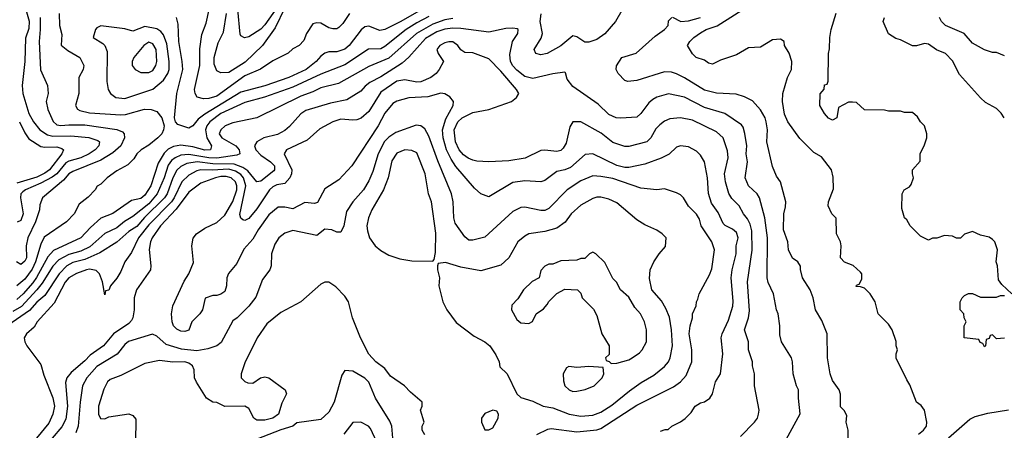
# Model space of a CAD drawing. Header units: inches. Extents: x 1793389 to 1900389, y 320802 to 470796.
# Tile 693 of 752: x 1873424 to 1878349, y 441909 to 443959. Entities that reach past the tile are written whole.
import ezdxf

# ---------------------------------------------------------------- set-up
doc = ezdxf.new("R2010")
doc.units = ezdxf.units.IN
doc.header["$MEASUREMENT"] = 0
doc.layers.add('B8474', color=7, linetype='Continuous')

msp = doc.modelspace()

# ---------------------------------------------------------------- linework, layer by layer
at = {"layer": 'B8474', "color": 2}
for points, elevation in [([(1875490, 444041.3), (1875330, 443949.7), (1875250, 443909.6), (1875225.6, 443905.6), (1875170, 443926.6), (1875150, 443923.7), (1875132.1, 443907.9), (1875072.7, 443830), (1875050, 443811.8), (1875010, 443799.6), (1874970, 443798), (1874950, 443792.7), (1874930, 443777.2), (1874907.3, 443750), (1874856.3, 443710), (1874770, 443671.3), (1874650, 443629.7), (1874530, 443597.4), (1874350, 443488.3), (1874317.1, 443462.9), (1874290, 443428.7), (1874270, 443417.2), (1874216, 443436), (1874204, 443450), (1874199.3, 443470), (1874209.4, 443590), (1874239.6, 443710), (1874237.6, 443750), (1874219.6, 443850), (1874216.5, 443936.5), (1874209, 443970)], 302), ([(1877919, 441890), (1877944, 441910), (1877959, 441930), (1877962, 441950), (1877948.7, 442010), (1877932.9, 442032.9), (1877908.7, 442050), (1877876.4, 442136.4), (1877860.4, 442160.4), (1877808.4, 442268.4), (1877808, 442290), (1877815.3, 442310), (1877808, 442330), (1877807.3, 442352.7), (1877788, 442410), (1877770, 442438), (1877718, 442490), (1877702, 442550), (1877678, 442590), (1877650, 442618), (1877630, 442626), (1877607.3, 442627.3), (1877610, 442634), (1877622, 442638), (1877636.4, 442663.6), (1877635.3, 442690), (1877630, 442698), (1877592.5, 442732.5), (1877550, 442749), (1877529.2, 442770), (1877533.2, 442830), (1877529, 442850), (1877509, 442890), (1877507.3, 442967.3), (1877486, 442990), (1877468, 443030), (1877468.7, 443050), (1877494.6, 443114.6), (1877492.9, 443172.9), (1877484, 443210), (1877434.8, 443274.8), (1877396.5, 443296.5), (1877325.6, 443365.6), (1877265.2, 443450), (1877250, 443488), (1877239.3, 443550), (1877241.2, 443590), (1877264, 443670), (1877284, 443710), (1877285.2, 443750), (1877272, 443792), (1877248.7, 443830), (1877248, 443850), (1877230, 443862), (1877190, 443859), (1877130, 443822), (1877070, 443818), (1877010, 443784), (1876930, 443758), (1876890, 443738), (1876870, 443742), (1876850, 443758), (1876808, 443770), (1876790, 443788), (1876764, 443830), (1876775.3, 443850), (1876795.3, 443870), (1876830, 443894), (1876858, 443910), (1876912, 443928), (1877104.5, 444050)], 306), ([(1873621, 443990), (1873624, 443930), (1873634.4, 443885.6), (1873631.3, 443831.3), (1873665.2, 443805.2), (1873724.7, 443770), (1873744.7, 443730), (1873741, 443710), (1873720.7, 443670), (1873720.7, 443590), (1873702.8, 443530), (1873713.2, 443513.2), (1873725.5, 443505.5), (1873773.8, 443493.8), (1873930, 443484.9), (1873953.9, 443486.1), (1874047.9, 443512.1), (1874082, 443510), (1874110, 443500.7), (1874134.8, 443470), (1874147.3, 443430), (1874144, 443410), (1874134.8, 443390), (1874114.8, 443370), (1874070, 443333.2), (1874031.3, 443310), (1874010, 443288.7), (1873995.5, 443264.5), (1873965.2, 443234.8), (1873910, 443204), (1873862, 443170), (1873830, 443138), (1873811.6, 443128.4), (1873802, 443110), (1873766.4, 443073.6), (1873721.4, 443038.6), (1873696, 442990), (1873658.8, 442950), (1873547.3, 442872.7), (1873530, 442839), (1873503.6, 442750), (1873486.8, 442713.2), (1873450, 442664.2), (1873410, 442629.6)], 302), ([(1873458, 443998), (1873471.3, 443951.3), (1873470, 443915.3), (1873453.5, 443866.5), (1873450.4, 443750), (1873437.1, 443630), (1873440.5, 443590), (1873470.6, 443490), (1873493.4, 443450), (1873525.5, 443410), (1873563.7, 443383.7), (1873590, 443378.3), (1873679.3, 443379.3), (1873770, 443371.8), (1873815.8, 443355.8), (1873822.8, 443350), (1873820.7, 443330), (1873802, 443310), (1873771, 443289), (1873730, 443269.8), (1873670, 443253.3), (1873655.2, 443244.8), (1873610.1, 443189.9), (1873587.3, 443172.7), (1873530, 443142.4), (1873453.4, 443110), (1873440.5, 443099.5), (1873430.4, 443090), (1873428.8, 443070), (1873442, 442990), (1873430, 442956), (1873412.4, 442947.6)], 294), ([(1875074, 443990), (1875039.9, 443940.1), (1875019.8, 443920.2), (1875010, 443914), (1874990, 443914), (1874970, 443919), (1874930, 443942), (1874910, 443944), (1874890, 443938), (1874858, 443890), (1874845.4, 443854.6), (1874822, 443830), (1874790, 443814), (1874767.1, 443792.9), (1874690, 443754), (1874628.1, 443711.9), (1874550, 443678.4), (1874410, 443578), (1874370, 443565.1), (1874344.1, 443564.1), (1874312.7, 443572.7), (1874301.2, 443590), (1874298, 443610), (1874326, 443730), (1874325.4, 443814.6), (1874334.8, 443885.2), (1874357.5, 443942.5), (1874372.7, 444010)], 298), ([(1874750, 444018.4), (1874702, 443918), (1874638.7, 443830), (1874552, 443748), (1874470, 443696), (1874430, 443693.2), (1874410, 443704), (1874396.6, 443736.6), (1874396.2, 443770), (1874416.6, 443843.4), (1874442.8, 443897.2), (1874458.3, 443990)], 294), ([(1874710, 444018.3), (1874650, 443933.6), (1874630, 443911.6), (1874570, 443874), (1874548.4, 443868.4), (1874530, 443878), (1874526.3, 443886.3), (1874515.4, 444010)], 290), ([(1876435.4, 444004.6), (1876404.9, 443950), (1876350, 443889.2), (1876310, 443860.9), (1876270, 443846.6), (1876250, 443846.6), (1876210, 443873.2), (1876190, 443879), (1876130, 443829.2), (1876062, 443790), (1876030, 443784), (1876006, 443790), (1875998, 443810), (1876032.3, 443867.7), (1876039.3, 443890), (1876027, 443950), (1876031.9, 443988.1)], 310), ([(1878386, 442590), (1878336.4, 442636.4), (1878320.4, 442660.4), (1878315.3, 442730), (1878308, 442750), (1878315.3, 442810), (1878302, 442850), (1878290, 442862), (1878272.9, 442872.9), (1878230, 442884), (1878190, 442902), (1878150, 442888), (1878130, 442868.7), (1878110, 442868), (1878090, 442878), (1878050, 442882), (1878011.1, 442868.9), (1877990, 442868), (1877970, 442858), (1877930, 442878), (1877878, 442930), (1877860.4, 442960.4), (1877849.1, 442969.1), (1877836.4, 443016.4), (1877838, 443090), (1877848, 443110), (1877874.6, 443125.4), (1877883.1, 443136.9), (1877895.3, 443170), (1877889, 443190), (1877889, 443210), (1877927.3, 443252.7), (1877928, 443290), (1877950, 443334), (1877962, 443370), (1877962, 443390), (1877948.9, 443428.9), (1877929.1, 443449.1), (1877914.6, 443474.6), (1877890, 443495.3), (1877850, 443495.3), (1877830, 443502), (1877770, 443502), (1877750, 443508), (1877650, 443508.7), (1877610, 443546), (1877590, 443548), (1877570, 443548), (1877519.6, 443520.4), (1877510.9, 443469.1), (1877490, 443458), (1877470, 443468), (1877448.7, 443490), (1877426, 443530), (1877428.4, 443588.4), (1877447.3, 443612.7), (1877450, 443634), (1877462, 443638), (1877467.3, 443652.7), (1877469, 443790), (1877474.6, 443814.6), (1877475.3, 443870), (1877482, 443910), (1877508.4, 443991.6)], 302), ([(1875590, 443966), (1875550, 443958), (1875490, 443936.4), (1875409.4, 443890.6), (1875270, 443766.6), (1875170, 443725.6), (1875018.9, 443641.1), (1874930, 443619.6), (1874890, 443599.6), (1874830, 443578), (1874610.6, 443469.4), (1874490, 443443.7), (1874451.3, 443430), (1874430, 443408.7), (1874422, 443390), (1874424.7, 443384.7), (1874434.8, 443370), (1874504.9, 443330), (1874522, 443310), (1874526, 443290), (1874510, 443282.9), (1874410, 443267.5), (1874370, 443269.9), (1874270, 443286.8), (1874230, 443283.5), (1874201.6, 443270), (1874184.2, 443255.8), (1874167.6, 443232.4), (1874146.7, 443170), (1874111.5, 443090), (1874070, 443039.1), (1873990, 442976.3), (1873948.1, 442951.9), (1873910, 442919.6), (1873850, 442891.8), (1873775.4, 442824.6), (1873730, 442803.5), (1873670, 442786.4), (1873620.2, 442759.8), (1873590, 442727.6), (1873536.9, 442643.1), (1873510.2, 442609.8), (1873432.8, 442527.2), (1873390, 442502.7)], 310), ([(1873527, 443970), (1873527.2, 443910), (1873521.3, 443850), (1873528.5, 443708.5), (1873564, 443630), (1873566.8, 443590), (1873557.3, 443550), (1873565.5, 443510), (1873591.7, 443451.7), (1873610, 443434.9), (1873630, 443430.4), (1873670, 443434.9), (1873750, 443433.4), (1873910.4, 443410.4), (1873938.8, 443398.8), (1873946.8, 443390), (1873947.7, 443370), (1873930.3, 443329.7), (1873890, 443293.6), (1873830, 443257.4), (1873690, 443201.6), (1873670.7, 443190), (1873642.6, 443157.4), (1873538.8, 443070), (1873525.2, 443034.8), (1873522.8, 443010), (1873503.8, 442950), (1873464.4, 442870), (1873456.3, 442830), (1873458.4, 442770), (1873450, 442753.2), (1873430, 442736), (1873408.3, 442750)], 298), ([(1875470, 443975.1), (1875410, 443943.1), (1875357.1, 443910), (1875250, 443825.1), (1875230, 443814), (1875168.5, 443811.5), (1875050, 443733.6), (1874930, 443686.6), (1874790, 443622.6), (1874647.9, 443572.1), (1874550, 443545.1), (1874430, 443491), (1874375.8, 443450), (1874359.5, 443430), (1874352.9, 443410), (1874359.6, 443370), (1874383.1, 443330), (1874379.1, 443310), (1874350, 443307), (1874290, 443323.9), (1874230, 443333), (1874194, 443326), (1874166.9, 443313.1), (1874146.9, 443293.1), (1874116.7, 443243.3), (1874079.5, 443130), (1874050, 443082.9), (1874030, 443066), (1873983.4, 443056.6), (1873890, 442991.8), (1873830, 442967.3), (1873778.3, 442921.7), (1873730, 442869.6), (1873593.5, 442806.5), (1873565.4, 442774.6), (1873508.7, 442671.3), (1873490, 442645.1), (1873441.7, 442590), (1873410, 442561.1)], 306), ([(1877568, 441870), (1877568, 441910), (1877558, 441950), (1877560.4, 441980.4), (1877550, 442006), (1877530, 442026), (1877528.9, 442088.9), (1877522, 442110), (1877490, 442158), (1877477.2, 442190), (1877464, 442270), (1877462, 442390), (1877436.5, 442456.5), (1877405.2, 442510), (1877393.2, 442570), (1877377.2, 442610), (1877339, 442670), (1877328.7, 442711.3), (1877328.7, 442728.7), (1877315.3, 442750), (1877290, 442768), (1877269.5, 442809.5), (1877265.2, 442850), (1877243.7, 442910), (1877246, 442990), (1877255.1, 443024.9), (1877256, 443050), (1877229.3, 443149.3), (1877210, 443178), (1877190, 443226), (1877160.9, 443350), (1877163.7, 443410), (1877158, 443450), (1877152.3, 443470), (1877129.6, 443509.6), (1877090, 443554), (1877050, 443574), (1877006.8, 443586.8), (1876910, 443592), (1876850, 443607), (1876749.7, 443669.7), (1876710, 443689.5), (1876683.5, 443696.5), (1876650, 443699.3), (1876510, 443655.3), (1876466, 443650), (1876450, 443655.3), (1876418, 443690), (1876408, 443710), (1876408.4, 443728.4), (1876435.3, 443770), (1876507.2, 443792.8), (1876602.9, 443877.1), (1876648.7, 443910), (1876668, 443930), (1876670, 443954), (1876686, 443970)], 310), ([(1876690, 443972), (1876731, 443951), (1876770, 443953.4), (1876830, 443970.5)], 310), ([(1878348.7, 443470), (1878332.9, 443492.9), (1878310, 443515.3), (1878254, 443546), (1878230, 443568.7), (1878124.8, 443684.8), (1878090, 443754), (1878054, 443790), (1878009.4, 443809.4), (1877970, 443837.2), (1877950, 443841.2), (1877910, 443829), (1877890, 443828.7), (1877830, 443859), (1877805.6, 443865.6), (1877769.4, 443889.4), (1877742, 443950), (1877748.7, 443970)], 298), ([(1878350, 443778), (1878310, 443795.3), (1878290, 443795.3), (1878250, 443808.7), (1878190, 443842), (1878148, 443890), (1878055.3, 443930), (1878034, 443950), (1878024, 443970)], 294), ([(1877257.5, 441862.5), (1877328.4, 441991.6), (1877319, 442070), (1877319, 442110), (1877309, 442130), (1877293.2, 442190), (1877289, 442250), (1877284, 442270), (1877234, 442350), (1877225.6, 442385.6), (1877225.2, 442430), (1877217.2, 442490), (1877209.3, 442510), (1877194, 442590), (1877167.5, 442647.5), (1877162, 442670), (1877163.6, 442870), (1877151.8, 442970), (1877123.7, 443070), (1877112.7, 443090), (1877069.3, 443130), (1877052, 443170), (1877063.7, 443250), (1877058, 443290), (1877060.9, 443330), (1877051.7, 443391.7), (1877042.5, 443422.5), (1877033.8, 443433.8), (1876951.5, 443491.5), (1876850, 443521.6), (1876750, 443572), (1876670, 443589.3), (1876610, 443572.7), (1876590, 443561.2), (1876570, 443544), (1876530.7, 443490), (1876510, 443473.2), (1876430, 443467.3), (1876408, 443470), (1876370, 443485.2), (1876317.2, 443537.2), (1876190, 443625.2), (1876162, 443662), (1876154.6, 443694.6), (1876150, 443698), (1876090, 443689.2), (1875990, 443665.6), (1875950, 443675.6), (1875910, 443707.3), (1875890, 443729.5), (1875879.7, 443750), (1875874.9, 443785.1), (1875889.5, 443850.5), (1875915.3, 443890), (1875918, 443910), (1875912.9, 443912.9), (1875890, 443917.2), (1875855.1, 443915.1), (1875770, 443897), (1875630, 443915.4), (1875590, 443917.7), (1875550, 443912.1), (1875510, 443898.5), (1875454.3, 443865.7), (1875370, 443771.8), (1875337.1, 443742.9), (1875230, 443673.3), (1875174.9, 443645.1), (1875152.2, 443627.8), (1875130, 443602.7), (1875060.4, 443559.6), (1874978, 443542), (1874854.6, 443505.4), (1874830, 443489.2), (1874773.8, 443426.2), (1874750, 443406.6), (1874713.3, 443386.7), (1874646, 443370), (1874610.8, 443350), (1874599.1, 443330), (1874606, 443310), (1874630, 443283), (1874679.1, 443250), (1874699.3, 443230), (1874699.3, 443210), (1874695.1, 443204.9), (1874630, 443152.3), (1874610, 443149.4), (1874564.6, 443204.6), (1874541, 443221), (1874497, 443237), (1874390, 443239.1), (1874311.1, 443248.9), (1874259.7, 443240.3), (1874230, 443226), (1874210, 443207.3), (1874190, 443169.5), (1874161.5, 443090), (1874149, 443070), (1874048.8, 442971.2), (1874010, 442925.7), (1873970, 442901.3), (1873910, 442847.6), (1873825.2, 442794.8), (1873750, 442761.5), (1873690, 442746.9), (1873659.5, 442730), (1873621.1, 442690), (1873550, 442582.4), (1873510, 442547.8), (1873473.5, 442506.5), (1873343.1, 442416.9)], 314), ([(1877030, 441878), (1877099, 441950), (1877114, 441970), (1877119, 441990), (1877122, 442010), (1877099, 442130), (1877099, 442190), (1877089.3, 442230), (1877089.3, 442250), (1877069.3, 442310), (1877069, 442350), (1877049.4, 442410), (1877069.6, 442470.4), (1877074.5, 442505.5), (1877064.5, 442650), (1877087.8, 442807.8), (1877085.4, 442905.4), (1877078, 442938), (1877064.2, 442964.2), (1877043.7, 442990), (1877022.7, 443030), (1876986.3, 443066.3), (1876971.7, 443091.7), (1876954.5, 443150), (1876949.6, 443190), (1876967, 443270), (1876964.8, 443304.8), (1876942.7, 443370), (1876910, 443399.3), (1876790, 443457), (1876730, 443469.5), (1876675.2, 443464.8), (1876650, 443453.2), (1876626.2, 443433.8), (1876606.4, 443413.6), (1876580.7, 443370), (1876561, 443350), (1876470, 443325.2), (1876450, 443325.2), (1876390, 443346), (1876332.9, 443392.9), (1876230, 443449.2), (1876191.3, 443448.7), (1876176, 443424), (1876156.7, 443343.3), (1876142.4, 443317.6), (1876130, 443306.6), (1876110, 443301.6), (1876050, 443308.4), (1876030, 443306.6), (1875952.3, 443267.7), (1875870, 443255.1), (1875770, 443249.4), (1875710, 443252), (1875690, 443258.4), (1875667.2, 443267.2), (1875644.1, 443284.1), (1875623, 443310), (1875603.5, 443350), (1875598, 443410), (1875616.2, 443450), (1875638, 443470), (1875690, 443495.3), (1875770, 443510.4), (1875884, 443550), (1875909.3, 443570), (1875921.2, 443590), (1875909.4, 443610), (1875830, 443702.7), (1875770, 443764), (1875690, 443793.2), (1875650, 443795.3), (1875630, 443808), (1875615.3, 443830), (1875590, 443849), (1875570, 443849.2), (1875550, 443844), (1875526, 443830), (1875511.3, 443810), (1875518, 443790), (1875544.7, 443750), (1875522.8, 443710), (1875506.8, 443690), (1875481, 443670), (1875430, 443649.6), (1875410, 443647.6), (1875350, 443659.5), (1875310, 443651.8), (1875230, 443597), (1875170, 443501.2), (1875132.5, 443467.5), (1875110, 443459.3), (1875090, 443458), (1875030, 443462.9), (1874991, 443450), (1874925.8, 443414.1), (1874861.7, 443358.3), (1874758, 443310), (1874746.8, 443290), (1874785.5, 443210), (1874784, 443190), (1874774.8, 443170), (1874750, 443141.2), (1874710, 443134), (1874690, 443125.1), (1874673, 443110), (1874610, 443014.5), (1874570, 442967), (1874550, 442957.2), (1874540.2, 442960.2), (1874530, 442968), (1874526, 442986), (1874555.1, 443130), (1874543.5, 443170), (1874530, 443186), (1874503.4, 443203.4), (1874470, 443212.6), (1874387.1, 443207.1), (1874330.3, 443209.7), (1874310, 443204), (1874270, 443182.4), (1874234.4, 443150), (1874197.3, 443070), (1874183.2, 443050), (1874070, 442934.3), (1874018.4, 442870), (1873983.4, 442796.6), (1873950.5, 442749.5), (1873930, 442702), (1873910, 442668.7), (1873878, 442630), (1873870, 442608), (1873854, 442606), (1873850, 442586), (1873839, 442650), (1873824, 442690), (1873806.8, 442706.8), (1873773.1, 442713.1), (1873758, 442710), (1873707.9, 442692.1), (1873670, 442669.6), (1873652.3, 442647.7), (1873596.5, 442543.5), (1873511, 442450), (1873495.9, 442424.1), (1873458.8, 442390), (1873447.3, 442370), (1873450.8, 442350), (1873460.7, 442330), (1873530, 442238), (1873544.5, 442184.5), (1873590.4, 442070.4), (1873599.1, 442030), (1873590.4, 441990), (1873570, 441943.7), (1873508, 441870)], 318), ([(1876630, 441904.7), (1876652.7, 441912.7), (1876667.3, 441912.7), (1876686, 441930), (1876730, 441951.3), (1876752.5, 441967.5), (1876782, 441998), (1876802, 442030), (1876830, 442046), (1876850, 442051.3), (1876875.3, 442070), (1876888.7, 442090), (1876904, 442150), (1876929, 442190), (1876941.2, 442290), (1876933.2, 442370), (1876937.2, 442390), (1876970, 442458), (1876991.4, 442528.6), (1876993.1, 442553.1), (1876982.9, 442670), (1876987.3, 442710), (1877007, 442790), (1877007, 442830), (1877018, 442870), (1877010, 442897.2), (1876990, 442912.7), (1876951.9, 442931.9), (1876942, 442942), (1876917.1, 442997.1), (1876883.8, 443043.8), (1876869.5, 443090.5), (1876863.7, 443170), (1876849, 443250), (1876830, 443282), (1876810, 443302), (1876770, 443324), (1876730, 443328.7), (1876710, 443322), (1876672.8, 443287.2), (1876632.8, 443267.2), (1876550, 443237), (1876470, 443220.7), (1876450, 443220.7), (1876410, 443231.8), (1876290, 443289.4), (1876253.2, 443286.8), (1876178.3, 443221.7), (1876150, 443209.5), (1876110, 443200.9), (1876050, 443156), (1876030, 443149.2), (1875950, 443154.5), (1875890, 443146), (1875770, 443075.3), (1875730, 443089), (1875698.6, 443118.6), (1875606.1, 443226.1), (1875582.2, 443262.2), (1875558.9, 443310), (1875542, 443370), (1875539.7, 443410), (1875556, 443464), (1875592.7, 443530), (1875593.2, 443550), (1875574.8, 443574.8), (1875550, 443589.2), (1875530, 443592.3), (1875466.2, 443573.8), (1875370, 443569.3), (1875310, 443552.7), (1875290, 443541.2), (1875250, 443493.2), (1875216.4, 443430), (1875086, 443230), (1875019.9, 443160.1), (1874950, 443115.3), (1874914.4, 443045.6), (1874898.8, 443041.2), (1874850, 443045.6), (1874790, 443014), (1874750, 443023.7), (1874716.8, 443023.2), (1874670, 442985.2), (1874616.3, 442910), (1874590, 442864), (1874546, 442814), (1874510, 442742), (1874467.9, 442692.1), (1874461, 442670), (1874458.8, 442630), (1874450, 442602), (1874430, 442588.7), (1874410, 442582), (1874390, 442582), (1874351.6, 442568.4), (1874338, 442510), (1874324.7, 442490), (1874284.7, 442450), (1874270.6, 442409.4), (1874250, 442402), (1874230, 442404), (1874210, 442414), (1874194, 442430), (1874186.6, 442450), (1874183.6, 442490), (1874190, 442531), (1874247.1, 442652.9), (1874269.6, 442690), (1874292.9, 442747.1), (1874285.6, 442830), (1874291.9, 442868.1), (1874309.2, 442890), (1874350, 442918), (1874410, 442946), (1874450, 442983), (1874490, 443050.6), (1874509.7, 443109.7), (1874510.9, 443130), (1874504.2, 443150), (1874482.7, 443170), (1874456.3, 443176.3), (1874430, 443175.6), (1874402.8, 443170), (1874330, 443142.9), (1874270, 443097.6), (1874207.5, 443012.5), (1874128.8, 442930), (1874087, 442870), (1874078.7, 442850), (1874072.3, 442812.3), (1874080.7, 442730), (1874078.8, 442710), (1874007.7, 442610), (1873996.3, 442570), (1873996.3, 442510), (1873990.6, 442470), (1873983.4, 442456.6), (1873970, 442442.7), (1873894, 442390), (1873844, 442330), (1873776, 442284), (1873750, 442256), (1873682, 442198), (1873660.7, 442170), (1873652.7, 442147.3), (1873664, 442030), (1873655.8, 441964.2), (1873634.4, 441925.6), (1873586.7, 441870)], 322), ([(1873422.6, 443450), (1873450, 443394), (1873470, 443364.9), (1873530, 443326), (1873550, 443322), (1873610, 443324.4), (1873635.6, 443315.6), (1873642.8, 443310), (1873635.5, 443290), (1873573.1, 443210), (1873550, 443192.3), (1873510, 443173.1), (1873410, 443142.6)], 290), ([(1876010, 441888), (1876065.1, 441914.9), (1876082.5, 441917.5), (1876210, 441901.3), (1876310, 441910.4), (1876330, 441918.4), (1876510, 442034.9), (1876693.4, 442126.6), (1876729.6, 442150.4), (1876758, 442182), (1876786, 442250), (1876785.1, 442310), (1876772.7, 442390), (1876777.2, 442430), (1876789, 442470), (1876789.1, 442490.9), (1876808, 442530), (1876808.7, 442550), (1876816.4, 442563.6), (1876822, 442590), (1876874.8, 442685.2), (1876885.6, 442714.4), (1876899.3, 442810), (1876885.2, 442850), (1876832.3, 442930), (1876823.7, 442963.7), (1876810, 442988.7), (1876770, 443028.7), (1876744, 443070), (1876730, 443084), (1876710, 443094), (1876650, 443114), (1876610, 443109.2), (1876530, 443118), (1876390, 443165.6), (1876330, 443177), (1876290, 443179.5), (1876230, 443154.5), (1876162.8, 443110), (1876070, 443016), (1876050, 443006.6), (1876030, 443006.6), (1875950, 443022.7), (1875930, 443021.2), (1875890, 443001.2), (1875750, 442874), (1875690, 442859), (1875670, 442859), (1875650, 442875.3), (1875602.4, 442942.4), (1875595.1, 442970), (1875592.3, 443050), (1875583.7, 443090), (1875514.9, 443254.9), (1875470, 443377.2), (1875450, 443414), (1875430, 443429.2), (1875407.9, 443432.1), (1875304.7, 443395.3), (1875270, 443372.7), (1875249.1, 443350.9), (1875217.6, 443290), (1875190, 443202), (1875170, 443154), (1875144, 443110), (1875090, 443049), (1875058.5, 443001.5), (1875046, 442930), (1875030, 442898), (1875010, 442898), (1874986, 442910), (1874950, 442914), (1874910, 442881.2), (1874790, 442906), (1874750, 442893.2), (1874721, 442870), (1874701.1, 442838.9), (1874684, 442790), (1874682.8, 442730), (1874676, 442710), (1874638.3, 442661.7), (1874605.8, 442574.2), (1874570, 442529), (1874511.3, 442470), (1874490, 442455.3), (1874432.2, 442347.8), (1874411, 442330), (1874365.2, 442314.8), (1874310, 442305.6), (1874233.6, 442313.6), (1874157.4, 442337.4), (1874110, 442379), (1874088.9, 442388.9), (1873967.7, 442352.3), (1873950, 442338), (1873911.6, 442288.4), (1873810, 442227), (1873759.3, 442170), (1873738.4, 442130), (1873726.7, 442050), (1873717.1, 441930), (1873704.7, 441895.3)], 326), ([(1875450, 441886), (1875438, 441910), (1875438, 441930), (1875448, 441950), (1875428.7, 442010), (1875438, 442030), (1875438, 442050), (1875378.6, 442098.6), (1875348.7, 442130), (1875279.5, 442179.5), (1875250, 442217.2), (1875205.2, 442250), (1875170, 442289.2), (1875129.3, 442370), (1875089.3, 442470), (1875069.2, 442550), (1875050, 442579), (1875004.7, 442624.7), (1874970, 442648), (1874950, 442648), (1874930, 442638), (1874831, 442550), (1874730, 442497.2), (1874659.8, 442440.2), (1874611.3, 442370), (1874550, 442246), (1874532, 442190), (1874532, 442170), (1874550, 442152), (1874565.4, 442145.4), (1874590, 442144.7), (1874629.3, 442170.7), (1874650, 442176), (1874670.6, 442170.6), (1874751.3, 442110), (1874758, 442090), (1874735.9, 442044.1), (1874718.8, 441990), (1874690, 441969.5), (1874650, 441959.3), (1874610, 441959), (1874595.3, 441970), (1874570, 442018), (1874550, 442028.7), (1874450, 442028), (1874410, 442048), (1874390, 442048.7), (1874358, 442070), (1874309.1, 442149.1), (1874299, 442170), (1874297.2, 442210), (1874289.3, 442230), (1874270, 442244.5), (1874250, 442251.3), (1874190, 442249.4), (1874123, 442257), (1874050, 442242.7), (1873930, 442182.7), (1873877.5, 442162.5), (1873864, 442150), (1873845.8, 442114.2), (1873818.8, 442030), (1873818, 441990), (1873827.9, 441967.9), (1873850, 441966), (1873870, 441976), (1873970, 441991), (1873990, 441982), (1874004.7, 441964.7), (1874003.8, 441850)], 330), ([(1878350, 442368), (1878310, 442366), (1878290, 442386), (1878278, 442382), (1878272.7, 442367.3), (1878258, 442362), (1878254, 442330), (1878250, 442326), (1878242, 442342), (1878227.3, 442347.3), (1878222, 442362), (1878148, 442370), (1878148, 442430), (1878158, 442450), (1878148, 442470), (1878146, 442490), (1878128, 442510), (1878128, 442550), (1878138, 442570), (1878150, 442582), (1878170, 442592), (1878190, 442592), (1878230, 442574), (1878310, 442574), (1878330, 442582), (1878350, 442582)], 302), ([(1875289.7, 441870), (1875285.6, 441930), (1875275.1, 441955.1), (1875203.7, 442070), (1875170, 442148.7), (1875150, 442169), (1875090, 442204), (1875050, 442208), (1875035.3, 442184.7), (1874997.3, 442050), (1874970, 441999), (1874930, 441962.7), (1874810, 441945.2), (1874790.3, 441929.7), (1874730, 441911.3), (1874610, 441864.5)], 334), ([(1878070, 441870.6), (1878175.5, 441964.5), (1878203.2, 441976.8), (1878266, 441994), (1878370, 442010.7)], 302), ([(1875210, 441848.7), (1875178, 441918), (1875168, 441930), (1875130, 441948.7), (1875090, 441948), (1875044.7, 441890)], 338)]:
    msp.add_lwpolyline(points, dxfattribs=dict(at, elevation=elevation))
for points, elevation in [([(1873830, 443929), (1873810, 443919), (1873802.8, 443910), (1873791.3, 443870), (1873840.5, 443840.5), (1873850.4, 443830.4), (1873861.1, 443801.1), (1873860.7, 443650), (1873866, 443610), (1873878, 443590), (1873904.7, 443570), (1873950, 443565.5), (1874090, 443613), (1874142.8, 443657.2), (1874165.6, 443690), (1874171.3, 443710), (1874172.6, 443750), (1874159.5, 443839.5), (1874143.1, 443883.1), (1874130, 443900.9), (1874110, 443914), (1874050, 443924.5), (1873990, 443902), (1873950, 443914)], 306), ([(1874070, 443846.6), (1874045.5, 443830), (1873994.8, 443770), (1873987.3, 443750), (1873987.3, 443730), (1874001, 443710), (1874030, 443696.3), (1874070, 443696.3), (1874090, 443705.5), (1874104.5, 443730), (1874109.5, 443750), (1874107, 443810), (1874090, 443838)], 310), ([(1875350, 443309.4), (1875310, 443292.7), (1875285.5, 443254.5), (1875266.4, 443170), (1875243.8, 443110), (1875186, 443010), (1875168, 442970), (1875160.5, 442930), (1875164.1, 442904.1), (1875174, 442870), (1875202.8, 442830), (1875230, 442806.8), (1875270, 442784), (1875325.8, 442765.8), (1875384.7, 442755.3), (1875490, 442754), (1875498, 442762), (1875503.1, 442796.9), (1875506.3, 442893.7), (1875483.7, 443050), (1875469.4, 443090), (1875452.3, 443190), (1875410, 443294), (1875386.3, 443306.3)], 330), ([(1876330, 443072.3), (1876310, 443072.3), (1876290, 443066), (1876230, 443033.2), (1876182.8, 442990), (1876152.5, 442947.5), (1876110, 442918), (1876050, 442900.9), (1875970.7, 442889.3), (1875950, 442879), (1875916, 442850), (1875870.5, 442769.5), (1875830, 442734), (1875730, 442705.2), (1875630, 442724), (1875554, 442746), (1875518, 442742), (1875514, 442730), (1875514, 442710), (1875524.7, 442670), (1875521, 442630), (1875541, 442550), (1875561, 442510), (1875607.1, 442447.1), (1875698, 442378), (1875750, 442351), (1875776, 442330), (1875805.4, 442285.4), (1875822, 442250), (1875826.4, 442226.4), (1875862, 442190), (1875911.1, 442091.1), (1875930, 442072), (1875990, 442054.8), (1876042, 442030), (1876090, 442020.5), (1876172, 441990), (1876230, 441979.3), (1876290, 441984.4), (1876330, 441999.3), (1876386.5, 442033.5), (1876474.5, 442105.5), (1876533.1, 442146.9), (1876596.6, 442183.4), (1876650, 442226.8), (1876669.5, 442250.5), (1876678, 442270), (1876689.4, 442330), (1876684.5, 442410), (1876673.4, 442473.4), (1876656.6, 442516.6), (1876634.8, 442554.8), (1876586, 442610), (1876574, 442666), (1876578, 442710), (1876595.3, 442750), (1876622, 442790), (1876653.6, 442826.4), (1876658, 442870), (1876638, 442890), (1876610, 442908.7), (1876550, 442935.3), (1876510, 442959), (1876410, 443045.2), (1876370, 443063.7)], 330), ([(1876290, 442798), (1876274, 442790), (1876250, 442766), (1876230, 442766), (1876210, 442758), (1876130, 442755.3), (1876090, 442738), (1876070, 442738), (1876050, 442728), (1876030, 442706), (1876022, 442670), (1875987.5, 442652.5), (1875944.7, 442610), (1875915.3, 442564.7), (1875886.4, 442533.6), (1875884.7, 442510), (1875910, 442462), (1875930, 442444.7), (1875970, 442442), (1875988.4, 442451.6), (1876008, 442490), (1876044, 442516), (1876063.1, 442536.9), (1876070, 442552), (1876110, 442592), (1876150, 442614), (1876214, 442610), (1876230, 442594), (1876238, 442570), (1876293.7, 442513.7), (1876310, 442482), (1876336, 442390), (1876372, 442330), (1876372, 442288), (1876354, 442270), (1876358, 442258), (1876372.7, 442252.7), (1876382, 442242), (1876410, 442244.7), (1876470, 442261), (1876488, 442270), (1876524.7, 442295.3), (1876538, 442310), (1876559, 442350), (1876559, 442410), (1876549, 442450), (1876529.2, 442490), (1876501.6, 442521.6), (1876470, 442574), (1876428.7, 442610), (1876408.4, 442648.4), (1876390, 442666), (1876350, 442746), (1876306, 442790)], 334), ([(1876270, 442228), (1876210, 442222), (1876170, 442228), (1876159.6, 442220.4), (1876142, 442190), (1876143.6, 442156.4), (1876151.3, 442130), (1876172, 442110), (1876190, 442102.8), (1876210, 442104.7), (1876252.7, 442112.7), (1876298, 442130), (1876338, 442170), (1876346, 442190), (1876342, 442222)], 334), ([(1875790, 442009.3), (1875750, 441993.2), (1875734, 441970), (1875734, 441950), (1875750, 441911.3), (1875770, 441910.8), (1875790, 441921), (1875818, 441970), (1875819.3, 441990), (1875810, 442004)], 330)]:
    msp.add_lwpolyline(points, close=True, dxfattribs=dict(at, elevation=elevation))

doc.saveas('drawing.dxf')
